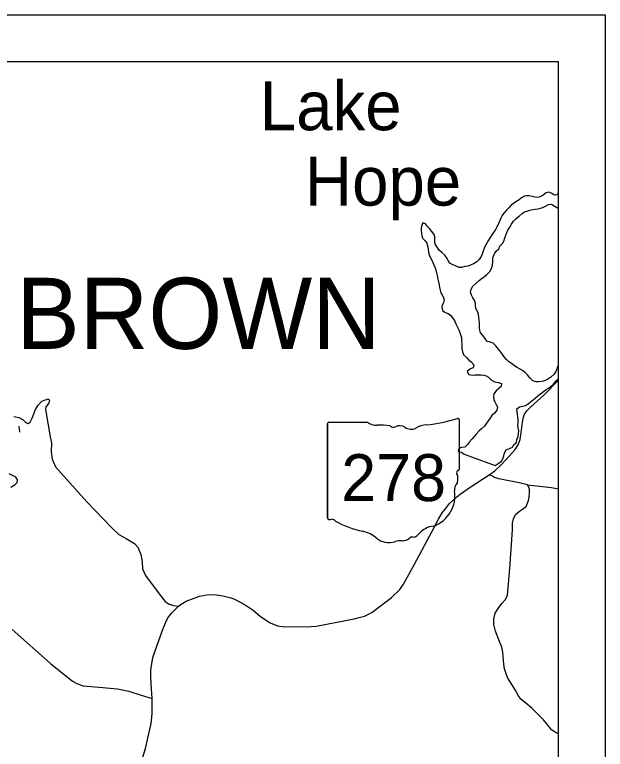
# Model space of a CAD drawing. Extents: x -22 to 431, y -18 to 160.
# Drawn here: x -16.235 to -14.978, y 27.599 to 29.164 of the extents above; entities that cross this region are included whole.
import ezdxf

# ---------------------------------------------------------------- set-up
doc = ezdxf.new("R2010")
doc.units = 0
for name, color, linetype in [('GM_X_Adjacent_County', 7, 'Continuous'), ('GM_X_Adjacent_County_Text', 7, 'Continuous'), ('GM_X_Airport_Location_Class_2', 7, 'Continuous'), ('GM_X_County_Road_Text', 7, 'Continuous'), ('GM_X_County_ROW', 7, 'Continuous'), ('GM_X_Minor_River', 7, 'Continuous'), ('GM_X_Minor_River_Text', 7, 'Continuous'), ('GM_X_Section', 7, 'Continuous'), ('GM_X_Township_Subdivision', 7, 'Continuous')]:
    doc.layers.add(name, color=color, linetype=linetype)

msp = doc.modelspace()

# ---------------------------------------------------------------- linework, layer by layer
at = {"layer": 'GM_X_Adjacent_County_Text'}
msp.add_lwpolyline([(-15.0776, 27.6315), (-15.0843, 27.6351), (-15.0919, 27.6401), (-15.0966, 27.6459), (-15.1029, 27.6536), (-15.1095, 27.6617), (-15.1343, 27.6862), (-15.1472, 27.6974), (-15.1575, 27.7056), (-15.1622, 27.7126), (-15.1697, 27.7252), (-15.1857, 27.7519), (-15.1894, 27.7614), (-15.1922, 27.7701), (-15.1935, 27.7801), (-15.1955, 27.8057), (-15.1982, 27.8167), (-15.2046, 27.8318), (-15.2114, 27.8508), (-15.2146, 27.8648), (-15.2148, 27.877), (-15.2119, 27.8888), (-15.2058, 27.8985), (-15.1978, 27.9092), (-15.1903, 27.9181), (-15.1855, 27.9272), (-15.1811, 27.9842), (-15.175, 28.0661), (-15.1749, 28.0814), (-15.1733, 28.0902), (-15.1687, 28.0988), (-15.1606, 28.1059), (-15.1558, 28.109), (-15.1464, 28.1161), (-15.1413, 28.1287), (-15.14, 28.1362), (-15.1387, 28.146), (-15.1392, 28.154), (-15.1406, 28.1575), (-15.1429, 28.1623), (-15.1611, 28.1666), (-15.2043, 28.175), (-15.2138, 28.1779), (-15.218, 28.1807), (-15.2246, 28.1835)], dxfattribs=at)
at = {"layer": 'GM_X_Airport_Location_Class_2'}
for p, q in [((-15.5689, 28.2921), (-15.5689, 28.092)), ((-15.5689, 28.092), (-15.5689, 28.2921)), ((-15.5689, 28.092), (-15.5689, 28.2921)), ((-15.5661, 28.2956), (-15.4841, 28.2956)), ((-15.2887, 28.3005), (-15.2887, 28.1958)), ((-15.2888, 28.1959), (-15.2887, 28.1958))]:
    msp.add_line(p, q, dxfattribs=at)
for centre, major_axis, start_param, end_param in [((-15.3885, 28.5684), (0.2971, 0), 4.814394, 5.042369), ((-15.2918, 28.301), (0.00312, 0), 6.141152, 7.989035), ((-15.5657, 28.2926), (0.00325, 0), 1.712693, 3.28349), ((-15.4645, 28.3188), (0.0315, 0), 4.042523, 4.731795), ((-15.4541, 28.1832), (0.113, 0), 1.404758, 1.657858), ((-15.4285, 28.2936), (0.00908, 0), 3.836095, 5.185415), ((-15.4151, 28.2705), (0.0189, 0), 0.950623, 2.079405), ((-15.3506, 28.2345), (0.0598, 0), 1.699011, 2.107814), ((-15.3908, 28.3022), (0.0227, 0), 4.081561, 5.145723), ((-15.2921, 28.1954), (0.00334, 0), 5.05454, 6.418171), ((-15.2895, 28.1882), (0.00483, 0), 1.883978, 3.671073), ((-15.3202, 28.1749), (0.029, 0), 5.934695, 6.695948), ((-15.2776, 28.152), (0.0211, 0), 2.387724, 3.262537), ((-15.3719, 28.1387), (0.0743, 0), 5.101752, 6.440018), ((-15.5656, 28.0916), (0.00327, 0), 3.00124, 4.508301), ((-15.5652, 28.112), (0.025, 0), 4.665946, 4.897461), ((-15.56, 28.0805), (0.00901, 0), 0.519207, 1.627899), ((-15.4463, 28.2603), (0.2145, 0), 4.195997, 4.488961), ((-15.3406, 28.0358), (0.0407, 0), 1.647645, 2.488434), ((-15.5103, 28.0021), (0.0671, 0), 0.823519, 1.323587), ((-15.3921, 28.0726), (0.024, 0), 4.937069, 5.64225), ((-15.4377, 28.0795), (0.0426, 0), 4.026481, 4.996735), ((-15.413, 28.0103), (0.035, 0), 1.495662, 1.94098), ((-15.4099, 28.0645), (0.0227, 0), 4.691044, 5.507374), ((-15.3894, 28.0451), (0.00639, 0), 1.147584, 2.315152)]:
    msp.add_ellipse(centre, major_axis=major_axis, ratio=0.941176, start_param=start_param, end_param=end_param, dxfattribs=at)
at = {"layer": 'GM_X_County_ROW'}
msp.add_lwpolyline([(-15.9704, 27.5563), (-15.9565, 27.6004), (-15.9446, 27.6535), (-15.9421, 27.6742), (-15.9422, 27.6998), (-15.9427, 27.7073), (-15.9445, 27.7381), (-15.9455, 27.7533), (-15.9451, 27.7681), (-15.941, 27.7941), (-15.9201, 27.8529), (-15.9131, 27.8697), (-15.9087, 27.8787), (-15.9007, 27.8893), (-15.8862, 27.904), (-15.8804, 27.9081), (-15.8703, 27.9145), (-15.8415, 27.9251), (-15.8262, 27.9276), (-15.8108, 27.9283), (-15.7952, 27.9267), (-15.7741, 27.9216), (-15.7659, 27.9176), (-15.7538, 27.9117), (-15.7423, 27.9054), (-15.7276, 27.8952), (-15.7116, 27.8815), (-15.6912, 27.8681), (-15.6757, 27.8615), (-15.6601, 27.8596), (-15.6043, 27.8604), (-15.5929, 27.8613), (-15.5121, 27.8768), (-15.5013, 27.8794), (-15.49, 27.8824), (-15.4749, 27.8902), (-15.4328, 27.922), (-15.4154, 27.9394), (-15.4074, 27.9508), (-15.3837, 27.9929), (-15.3413, 28.0726), (-15.3326, 28.0891), (-15.3246, 28.1025), (-15.3177, 28.1115), (-15.3093, 28.1224), (-15.294, 28.1365), (-15.2864, 28.1424), (-15.2631, 28.1585), (-15.2246, 28.1835), (-15.2127, 28.1924), (-15.1994, 28.2047), (-15.1809, 28.2249), (-15.1695, 28.2378), (-15.1632, 28.2477), (-15.159, 28.2586), (-15.1565, 28.2733), (-15.1538, 28.2955), (-15.1516, 28.3062), (-15.15, 28.3113), (-15.1446, 28.3197), (-15.136, 28.3284), (-15.1088, 28.3536), (-15.0776, 28.3848)], dxfattribs=at)
at = {"layer": 'GM_X_Minor_River'}
msp.add_lwpolyline([(-16.2244, 28.2742), (-16.2248, 28.2816), (-16.2257, 28.2873)], dxfattribs=at)
at = {"layer": 'GM_X_Minor_River_Text'}
for points in [[(-16.2367, 28.3076), (-16.2263, 28.3059), (-16.2172, 28.3009), (-16.2122, 28.2962), (-16.2103, 28.2943), (-16.2065, 28.293), (-16.2022, 28.2955), (-16.1977, 28.3043), (-16.1908, 28.3225), (-16.1851, 28.3324), (-16.1774, 28.3404), (-16.1694, 28.3435), (-16.164, 28.3453), (-16.1625, 28.3443), (-16.1611, 28.3426), (-16.1626, 28.3368), (-16.1687, 28.3276), (-16.1696, 28.3225), (-16.1597, 28.2644), (-16.1571, 28.2519), (-16.1573, 28.2325), (-16.1553, 28.217), (-16.1485, 28.2004), (-16.0813, 28.1262), (-16.0282, 28.071), (-16.0137, 28.0567), (-15.9979, 28.0481), (-15.98, 28.0371), (-15.9731, 28.0292), (-15.9662, 28.0135), (-15.9634, 27.9983), (-15.9627, 27.9832), (-15.9565, 27.9688), (-15.9299, 27.9332), (-15.9157, 27.9142), (-15.9077, 27.9087), (-15.8967, 27.905), (-15.8862, 27.904)], [(-16.2432, 28.157), (-16.2338, 28.163), (-16.23, 28.167), (-16.2289, 28.1721), (-16.2295, 28.1746), (-16.2326, 28.1789), (-16.2468, 28.1854)], [(-15.1429, 28.1623), (-15.092, 28.1563), (-15.0776, 28.1537)], [(-16.2404, 27.8543), (-16.1591, 27.7819), (-16.112, 27.7436), (-16.1031, 27.7388), (-16.0896, 27.7343), (-16.0478, 27.7301), (-16.016, 27.7276), (-15.9922, 27.7223), (-15.9655, 27.7142), (-15.9427, 27.7073)]]:
    msp.add_lwpolyline(points, dxfattribs=at)
at = {"layer": 'GM_X_Section'}
for p, q in [((-21.9776, 29.1642), (-14.9776, 29.1642)), ((-14.9776, 29.1642), (-14.9776, 22.1642)), ((-21.8776, 29.0642), (-15.0776, 29.0642)), ((-21.8776, 29.0642), (-15.0776, 29.0642)), ((-15.0776, 29.0642), (-15.0776, 22.2642)), ((-15.0776, 29.0642), (-15.0776, 22.2642))]:
    msp.add_line(p, q, dxfattribs=at)
at = {"layer": 'GM_X_Township_Subdivision'}
for points in [[(-15.0776, 28.7851), (-15.08, 28.7804), (-15.0859, 28.7799), (-15.0925, 28.7842), (-15.0986, 28.7861), (-15.1035, 28.7846), (-15.11, 28.7799), (-15.1163, 28.7761), (-15.1227, 28.7746), (-15.1275, 28.7753), (-15.1335, 28.7765), (-15.14, 28.778), (-15.1447, 28.7782), (-15.1498, 28.7778), (-15.1557, 28.7737), (-15.1612, 28.7699), (-15.1681, 28.7655), (-15.173, 28.7617), (-15.1781, 28.7581), (-15.1832, 28.7528), (-15.1886, 28.7469), (-15.1935, 28.7409), (-15.1971, 28.7359), (-15.1998, 28.7306), (-15.2018, 28.7257), (-15.2049, 28.7188), (-15.2083, 28.7122), (-15.2115, 28.7067), (-15.2153, 28.7002), (-15.2195, 28.6947), (-15.2229, 28.6892), (-15.2262, 28.6839), (-15.229, 28.6788), (-15.2326, 28.6729), (-15.2349, 28.668), (-15.237, 28.6621), (-15.2387, 28.6558), (-15.2421, 28.649), (-15.2463, 28.6428), (-15.251, 28.6378), (-15.2579, 28.6335), (-15.2649, 28.6301), (-15.2704, 28.6285), (-15.2765, 28.6274), (-15.2839, 28.6257), (-15.2886, 28.6255)], [(-15.2416, 28.6012), (-15.2355, 28.6055), (-15.2296, 28.6108), (-15.2237, 28.6167), (-15.2197, 28.6236), (-15.2176, 28.6302), (-15.2169, 28.6366), (-15.2167, 28.6433), (-15.2161, 28.6482), (-15.2138, 28.6545), (-15.2097, 28.6602), (-15.204, 28.6651), (-15.2023, 28.6712), (-15.1967, 28.6767), (-15.1935, 28.6816), (-15.1916, 28.6885), (-15.1871, 28.6998), (-15.1848, 28.705), (-15.1812, 28.7112), (-15.177, 28.7181), (-15.1732, 28.7245), (-15.1673, 28.7298), (-15.1609, 28.7349), (-15.1544, 28.7404), (-15.1497, 28.744), (-15.1447, 28.7456), (-15.1381, 28.7474), (-15.1322, 28.749), (-15.1269, 28.7497), (-15.1206, 28.7507), (-15.1155, 28.7522), (-15.1104, 28.7535), (-15.1049, 28.756), (-15.0984, 28.7594), (-15.0922, 28.7605), (-15.0861, 28.7571), (-15.0797, 28.7525), (-15.0776, 28.7523)], [(-15.2886, 28.6255), (-15.2935, 28.6274), (-15.2986, 28.6297), (-15.3034, 28.6318), (-15.3083, 28.6346), (-15.3123, 28.6402), (-15.3146, 28.6449), (-15.3191, 28.6517), (-15.3254, 28.6576), (-15.3313, 28.6626), (-15.3358, 28.669), (-15.3396, 28.6751), (-15.3407, 28.6799), (-15.3405, 28.6856), (-15.3405, 28.6907), (-15.3423, 28.696), (-15.3466, 28.7021), (-15.3519, 28.7084), (-15.3561, 28.7131), (-15.3601, 28.7188), (-15.3663, 28.7207), (-15.3692, 28.7135), (-15.3694, 28.7086), (-15.3694, 28.7038), (-15.3692, 28.6983), (-15.3682, 28.693), (-15.3665, 28.6881), (-15.361, 28.6824), (-15.3578, 28.677), (-15.3555, 28.6696), (-15.3546, 28.6645), (-15.3538, 28.6577), (-15.3518, 28.6512), (-15.3497, 28.6463), (-15.3472, 28.6413), (-15.3451, 28.636), (-15.3429, 28.6309), (-15.3404, 28.6258), (-15.3383, 28.6204), (-15.3368, 28.6142), (-15.3355, 28.6083), (-15.3341, 28.6009), (-15.3326, 28.5948), (-15.3315, 28.5882), (-15.3307, 28.5827), (-15.3294, 28.5768), (-15.3275, 28.5718), (-15.325, 28.5671), (-15.322, 28.5606), (-15.3207, 28.5559), (-15.3222, 28.5504), (-15.3247, 28.5454), (-15.3258, 28.5403), (-15.3239, 28.534), (-15.3192, 28.5304), (-15.3127, 28.5274), (-15.3074, 28.524), (-15.3033, 28.519), (-15.2989, 28.5126), (-15.2957, 28.5057), (-15.2892, 28.4928), (-15.2871, 28.4867), (-15.2854, 28.4807), (-15.2841, 28.4757), (-15.2836, 28.4689), (-15.2834, 28.4621), (-15.2834, 28.4569), (-15.2832, 28.452), (-15.2819, 28.4457), (-15.2786, 28.4389), (-15.2726, 28.4326), (-15.2678, 28.4281), (-15.2629, 28.4245), (-15.2578, 28.4182), (-15.2589, 28.4115), (-15.2658, 28.4087), (-15.2714, 28.4036), (-15.2678, 28.3977), (-15.2612, 28.3962), (-15.2551, 28.3964), (-15.2479, 28.3969), (-15.2422, 28.3967), (-15.236, 28.3961), (-15.2309, 28.3946), (-15.2261, 28.3918), (-15.2197, 28.3857), (-15.213, 28.3817), (-15.2056, 28.3806), (-15.1988, 28.3779), (-15.199, 28.3716), (-15.2041, 28.3673), (-15.21, 28.3627), (-15.2147, 28.3563), (-15.2159, 28.3508), (-15.2146, 28.3443), (-15.2127, 28.3394), (-15.21, 28.3335), (-15.2074, 28.3285), (-15.2087, 28.3213), (-15.2132, 28.3147), (-15.2191, 28.3098)], [(-15.2886, 28.6255), (-15.2935, 28.6274), (-15.2986, 28.6297), (-15.3034, 28.6318), (-15.3083, 28.6346), (-15.3123, 28.6402), (-15.3146, 28.6449), (-15.3191, 28.6517), (-15.3254, 28.6576), (-15.3313, 28.6626), (-15.3358, 28.669), (-15.3396, 28.6751), (-15.3407, 28.6799), (-15.3405, 28.6856), (-15.3405, 28.6907), (-15.3423, 28.696), (-15.3466, 28.7021), (-15.3519, 28.7084), (-15.3561, 28.7131), (-15.3601, 28.7188), (-15.3663, 28.7207), (-15.3692, 28.7135), (-15.3694, 28.7086), (-15.3694, 28.7038), (-15.3692, 28.6983), (-15.3682, 28.693), (-15.3665, 28.6881), (-15.361, 28.6824), (-15.3578, 28.677), (-15.3555, 28.6696), (-15.3546, 28.6645), (-15.3538, 28.6577), (-15.3518, 28.6512), (-15.3497, 28.6463), (-15.3472, 28.6413), (-15.3451, 28.636), (-15.3429, 28.6309), (-15.3404, 28.6258), (-15.3383, 28.6204), (-15.3368, 28.6142), (-15.3355, 28.6083), (-15.3341, 28.6009), (-15.3326, 28.5948), (-15.3315, 28.5882), (-15.3307, 28.5827), (-15.3294, 28.5768), (-15.3275, 28.5718), (-15.325, 28.5671), (-15.322, 28.5606), (-15.3207, 28.5559), (-15.3222, 28.5504), (-15.3247, 28.5454), (-15.3258, 28.5403), (-15.3239, 28.534), (-15.3192, 28.5304), (-15.3127, 28.5274), (-15.3074, 28.524), (-15.3033, 28.519), (-15.2989, 28.5126), (-15.2957, 28.5057), (-15.2892, 28.4928), (-15.2871, 28.4867), (-15.2854, 28.4807), (-15.2841, 28.4757), (-15.2836, 28.4689), (-15.2834, 28.4621), (-15.2834, 28.4569), (-15.2832, 28.452), (-15.2819, 28.4457), (-15.2786, 28.4389), (-15.2726, 28.4326), (-15.2678, 28.4281), (-15.2629, 28.4245), (-15.2578, 28.4182), (-15.2589, 28.4115), (-15.2658, 28.4087), (-15.2714, 28.4036), (-15.2678, 28.3977), (-15.2612, 28.3962), (-15.2551, 28.3964), (-15.2479, 28.3969), (-15.2422, 28.3967), (-15.236, 28.3961), (-15.2309, 28.3946), (-15.2261, 28.3918), (-15.2197, 28.3857), (-15.213, 28.3817), (-15.2056, 28.3806), (-15.1988, 28.3779), (-15.199, 28.3716), (-15.2041, 28.3673), (-15.21, 28.3627), (-15.2147, 28.3563), (-15.2159, 28.3508), (-15.2146, 28.3443), (-15.2127, 28.3394), (-15.21, 28.3335), (-15.2074, 28.3285), (-15.2087, 28.3213), (-15.2132, 28.3147), (-15.2191, 28.3098)], [(-15.0776, 28.4172), (-15.08, 28.4108), (-15.0827, 28.404), (-15.0865, 28.3981), (-15.0935, 28.392), (-15.0996, 28.3875), (-15.1058, 28.3843), (-15.1123, 28.3827), (-15.1187, 28.3818), (-15.1248, 28.3818), (-15.1316, 28.3839), (-15.1381, 28.3904), (-15.143, 28.3964), (-15.1478, 28.401), (-15.1536, 28.4056), (-15.1605, 28.4092), (-15.1654, 28.4124), (-15.1711, 28.4162), (-15.1771, 28.4206), (-15.1834, 28.4248), (-15.1881, 28.4291), (-15.1931, 28.4354), (-15.1965, 28.4403), (-15.2014, 28.4468), (-15.205, 28.4517), (-15.2107, 28.4584), (-15.2164, 28.4643), (-15.2228, 28.466), (-15.2295, 28.4687), (-15.2335, 28.474), (-15.2384, 28.4802), (-15.2435, 28.4863), (-15.2448, 28.4916), (-15.2452, 28.4966), (-15.2454, 28.5023), (-15.2454, 28.5074), (-15.2458, 28.5135), (-15.2465, 28.5186), (-15.2477, 28.5251), (-15.2499, 28.5319), (-15.2535, 28.538), (-15.2543, 28.5444), (-15.2539, 28.5494), (-15.2566, 28.5562), (-15.2596, 28.5609), (-15.2624, 28.5665), (-15.2643, 28.5727), (-15.2632, 28.579), (-15.2596, 28.5858), (-15.2535, 28.5917), (-15.2463, 28.5976), (-15.2416, 28.6012)], [(-15.0776, 28.4172), (-15.08, 28.4108), (-15.0827, 28.404), (-15.0865, 28.3981), (-15.0935, 28.392), (-15.0996, 28.3875), (-15.1058, 28.3843), (-15.1123, 28.3827), (-15.1187, 28.3818), (-15.1248, 28.3818), (-15.1316, 28.3839), (-15.1381, 28.3904), (-15.143, 28.3964), (-15.1478, 28.401), (-15.1536, 28.4056), (-15.1605, 28.4092), (-15.1654, 28.4124), (-15.1711, 28.4162), (-15.1771, 28.4206), (-15.1834, 28.4248), (-15.1881, 28.4291), (-15.1931, 28.4354), (-15.1965, 28.4403), (-15.2014, 28.4468), (-15.205, 28.4517), (-15.2107, 28.4584), (-15.2164, 28.4643), (-15.2228, 28.466), (-15.2295, 28.4687), (-15.2335, 28.474), (-15.2384, 28.4802), (-15.2435, 28.4863), (-15.2448, 28.4916), (-15.2452, 28.4966), (-15.2454, 28.5023), (-15.2454, 28.5074), (-15.2458, 28.5135), (-15.2465, 28.5186), (-15.2477, 28.5251), (-15.2499, 28.5319), (-15.2535, 28.538), (-15.2543, 28.5444), (-15.2539, 28.5494), (-15.2566, 28.5562), (-15.2596, 28.5609), (-15.2624, 28.5665), (-15.2643, 28.5727), (-15.2632, 28.579), (-15.2596, 28.5858), (-15.2535, 28.5917), (-15.2463, 28.5976), (-15.2416, 28.6012)], [(-15.2122, 28.2035), (-15.2057, 28.2076), (-15.1989, 28.2128), (-15.1957, 28.2175), (-15.1938, 28.2241), (-15.1924, 28.2304), (-15.1886, 28.2367), (-15.1818, 28.2395), (-15.1755, 28.2425), (-15.1723, 28.2484), (-15.1666, 28.2524), (-15.1658, 28.2588), (-15.1632, 28.2653), (-15.1624, 28.2716), (-15.1619, 28.2776), (-15.1632, 28.2841), (-15.1637, 28.289), (-15.1632, 28.2955), (-15.163, 28.3006), (-15.1635, 28.3071), (-15.1643, 28.3131), (-15.1652, 28.3181), (-15.1656, 28.3245), (-15.1605, 28.3283), (-15.1533, 28.3298), (-15.1476, 28.3317), (-15.1408, 28.3357), (-15.1337, 28.3414), (-15.1271, 28.3471), (-15.121, 28.3522), (-15.1159, 28.356), (-15.1093, 28.3611), (-15.1032, 28.3655), (-15.0984, 28.3683), (-15.0937, 28.3715), (-15.0882, 28.377), (-15.0819, 28.3837), (-15.0776, 28.3883)], [(-15.2191, 28.3098), (-15.2237, 28.3037), (-15.2271, 28.2986), (-15.2307, 28.2938), (-15.2351, 28.2874), (-15.2413, 28.2815), (-15.2461, 28.2771), (-15.2522, 28.2705), (-15.2567, 28.2654), (-15.2611, 28.2605), (-15.2666, 28.254), (-15.2711, 28.2481), (-15.2766, 28.2428), (-15.2835, 28.2419), (-15.2897, 28.24), (-15.2909, 28.2335), (-15.2841, 28.2318), (-15.2778, 28.2278)], [(-15.2778, 28.2278), (-15.2623, 28.2221)], [(-15.2623, 28.2221), (-15.2122, 28.2035)]]:
    msp.add_lwpolyline(points, dxfattribs=at)

# ---------------------------------------------------------------- texts
at = {"layer": 'GM_X_Adjacent_County'}
for s, rotation, p in [('Lake', 0.0004, (-15.7133, 28.918)), ('Hope', 0.0005, (-15.6174, 28.7574))]:
    msp.add_text(s, height=0.10417, rotation=rotation, dxfattribs=at).set_placement(p)
at = {"layer": 'GM_X_Airport_Location_Class_2'}
msp.add_text('278', height=0.1, dxfattribs=at).set_placement((-15.5398, 28.1277))
at = {"layer": 'GM_X_County_Road_Text'}
msp.add_text('BROWN', height=0.15152, rotation=0, dxfattribs=at).set_placement((-16.232, 28.452))

doc.saveas('drawing.dxf')
